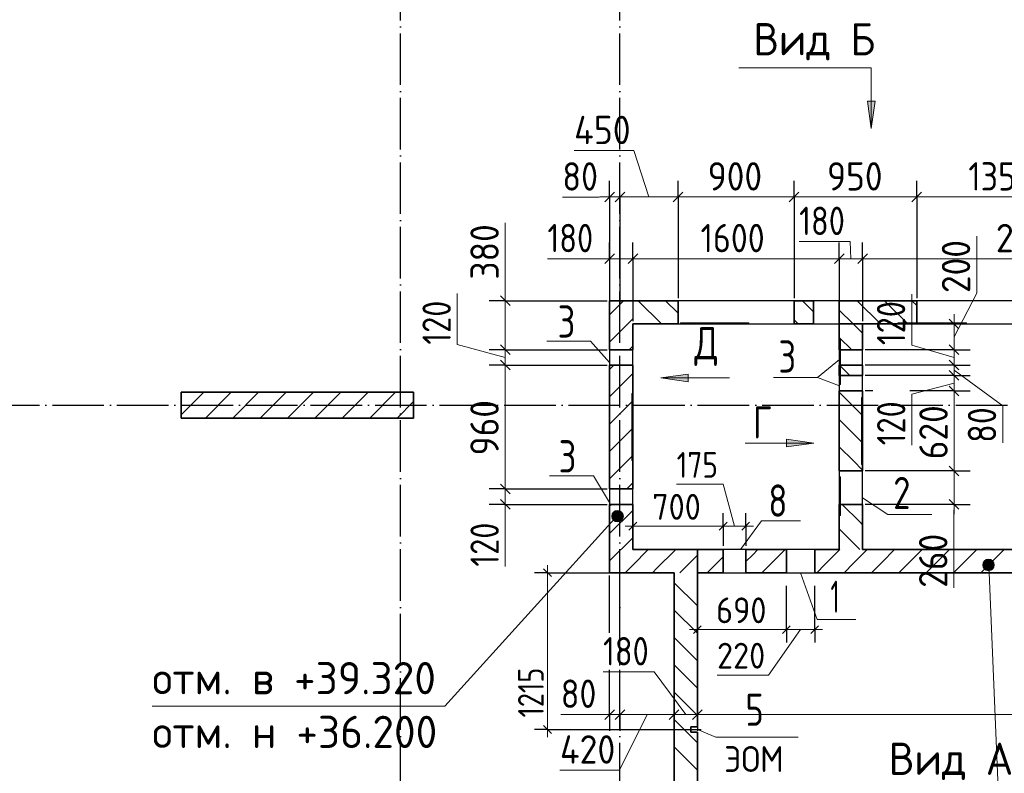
# Model space of a CAD drawing. Header units: millimetres. Extents: x -49773 to 2322955, y -3321 to 58485.
# Tile 480 of 580: x 1877545 to 1885177, y 10039 to 15883. Entities that reach past the tile are written whole.
import ezdxf

# ---------------------------------------------------------------- set-up
doc = ezdxf.new("R2010")
doc.units = ezdxf.units.MM
doc.linetypes.add('______11', pattern=[500, 400, -50, 0, -50])
doc.linetypes.add('______5', pattern=[1100, 800, -100, 100, -100])
for name, color, linetype, lineweight in [('Standard', 7, 'Continuous', 25), ('Высотная отметки_ общее', 7, 'Continuous', 13), ('Макрос окна_ общее', 7, 'Continuous', 13), ('Ограждение_ 2D надпись', 7, 'Continuous', 13), ('Размерная линия_ общее', 7, 'Continuous', 13), ('Размерная линия_ общее_1', 7, 'Continuous', 13), ('Стена_ общее', 7, 'Continuous', 35), ('Стена_ Сборный элемент', 7, 'Continuous', 35), ('Фундамент (1)', 7, 'Continuous', 35)]:
    doc.layers.add(name, color=color, linetype=linetype, lineweight=lineweight)
doc.layers.add('Осевая линия_ общее', color=7, linetype='______5', lineweight=13, true_color=0xa0a0a0)
doc.styles.add('ISOCPEUR', font='txt')

msp = doc.modelspace()

# ---------------------------------------------------------------- hatches: boundary and pattern name
at = {"layer": 'Высотная отметки_ общее', "linetype": 'Continuous', "lineweight": 13, "transparency": 33554687}
for points in [[(1882205.6, 11997.3), (1882151.9, 12069.5), (1882137.6, 12051)], [(1882219.9, 12015.8), (1882173.7, 12077.9), (1882151.9, 12069.5)], [(1882219.9, 12015.8), (1882151.9, 12069.5), (1882205.6, 11997.3)], [(1882223.3, 12038.4), (1882196.4, 12074.5), (1882173.7, 12077.9)], [(1882223.3, 12038.4), (1882173.7, 12077.9), (1882219.9, 12015.8)], [(1882196.4, 12074.5), (1882223.3, 12038.4), (1882214.9, 12060.2)], [(1882183.8, 11988.9), (1882137.6, 12051), (1882134.3, 12028.4)], [(1882183.8, 11988.9), (1882134.3, 12028.4), (1882161.2, 11992.2)], [(1882161.2, 11992.2), (1882134.3, 12028.4), (1882142.7, 12006.5)], [(1882205.6, 11997.3), (1882137.6, 12051), (1882183.8, 11988.9)], [(1885098.6, 11659.5), (1885028, 11691.2), (1885013, 11673.3)], [(1885090.4, 11681), (1885049.4, 11699.4), (1885028, 11691.2)], [(1885090.4, 11681), (1885028, 11691.2), (1885098.6, 11659.5)], [(1885049.4, 11699.4), (1885090.4, 11681), (1885072.5, 11695.9)], [(1885095.1, 11636.4), (1885013, 11673.3), (1885009.5, 11650.2)], [(1885095.1, 11636.4), (1885009.5, 11650.2), (1885080.1, 11618.5)], [(1885080.1, 11618.5), (1885009.5, 11650.2), (1885017.7, 11628.8)], [(1885098.6, 11659.5), (1885013, 11673.3), (1885095.1, 11636.4)], [(1885080.1, 11618.5), (1885017.7, 11628.8), (1885058.7, 11610.3)], [(1885058.7, 11610.3), (1885017.7, 11628.8), (1885035.6, 11613.8)]]:
    msp.add_hatch(color=7, dxfattribs=at).paths.add_polyline_path(points)
at = {"layer": 'Осевая линия_ общее', "linetype": 'Continuous', "lineweight": 13, "transparency": 33554687}
for points in [[(1884175.6, 15250.2), (1884145.6, 15040.2), (1884115.6, 15250.2)], [(1882725.7, 13074.9), (1882515.7, 13104.9), (1882725.7, 13134.9)], [(1883489.2, 12629.8), (1883699.2, 12599.8), (1883489.2, 12569.8)]]:
    msp.add_hatch(color=7, dxfattribs=at).paths.add_polyline_path(points, flags=16)

# ---------------------------------------------------------------- linework, layer by layer
at = {"color": 7, "linetype": 'Continuous', "lineweight": 35, "transparency": 33554687}
for p, q in [((1880597.5, 12994.2), (1878797.5, 12994.2)), ((1878797.5, 12994.2), (1878797.5, 12794.2)), ((1880597.5, 12794.2), (1880597.5, 12994.2)), ((1878797.5, 12794.2), (1880597.5, 12794.2))]:
    msp.add_line(p, q, dxfattribs=at)
at = {"color": 253, "linetype": '______11', "lineweight": 18, "true_color": 0xababab, "transparency": 33554687}
for p, q in [((1878797.5, 12818.6), (1878973, 12994.2)), ((1879197.3, 12794.2), (1879397.3, 12994.2)), ((1879621.5, 12794.2), (1879821.5, 12994.2)), ((1880045.8, 12794.2), (1880245.8, 12994.2)), ((1880470.1, 12794.2), (1880597.5, 12921.6))]:
    msp.add_line(p, q, dxfattribs=at)
at = {"color": 253, "linetype": '______5', "lineweight": 18, "true_color": 0xababab, "transparency": 33554687}
for p, q in [((1878985.2, 12794.2), (1879185.2, 12994.2)), ((1879409.4, 12794.2), (1879609.4, 12994.2)), ((1879833.7, 12794.2), (1880033.7, 12994.2)), ((1880257.9, 12794.2), (1880457.9, 12994.2))]:
    msp.add_line(p, q, dxfattribs=at)
at = {"layer": 'Standard', "color": 7, "linetype": 'Continuous', "lineweight": 25, "transparency": 33554687}
for p, q in [((1883547.5, 13704.2), (1882647.5, 13704.2)), ((1882647.5, 13524.2), (1883547.5, 13524.2))]:
    msp.add_line(p, q, dxfattribs=at)
at = {"layer": 'Высотная отметки_ общее', "color": 7, "linetype": 'Continuous', "lineweight": 13, "transparency": 33554687}
for p, q in [((1882151.9, 12069.5), (1882151.9, 12069.5)), ((1882214.9, 12060.2), (1882214.9, 12060.2)), ((1882142.7, 12006.5), (1882142.7, 12006.5)), ((1882205.6, 11997.3), (1882205.6, 11997.3)), ((1885072.5, 11695.9), (1885072.5, 11695.9)), ((1885013, 11673.3), (1885013, 11673.3)), ((1885035.6, 11613.8), (1885035.6, 11613.8)), ((1885095.1, 11636.4), (1885095.1, 11636.4))]:
    msp.add_line(p, q, dxfattribs=at)
for points in [[(1882178.8, 12037.8), (1880840.8, 10560.6), (1878572.6, 10560.6)], [(1885055.8, 11654.9), (1885246.7, 7073.5), (1887514.9, 7073.5)]]:
    msp.add_lwpolyline(points, dxfattribs=at)
for centre in [(1882178.8, 12033.4), (1885054.1, 11654.9)]:
    msp.add_circle(centre, 45, dxfattribs=at)
at = {"layer": 'Макрос окна_ общее', "color": 7, "linetype": 'Continuous', "lineweight": -3, "transparency": 33554687}
for p, q in [((1883847.5, 13704.2), (1883697.5, 13704.2)), ((1883897.5, 13704.2), (1883847.5, 13704.2)), ((1883897.5, 13704.2), (1883847.5, 13704.2)), ((1883697.5, 13524.2), (1883897.5, 13524.2)), ((1883847.5, 13524.2), (1883897.5, 13524.2)), ((1882117.5, 13324.2), (1882117.5, 13204.2)), ((1882297.5, 13204.2), (1882297.5, 13324.2)), ((1883897.5, 13324.2), (1883897.5, 13204.2)), ((1884077.5, 13204.2), (1884077.5, 13324.2)), ((1883897.5, 13124.2), (1883897.5, 13004.2)), ((1884077.5, 13004.2), (1884077.5, 13124.2)), ((1883897.5, 12384.2), (1883897.5, 12124.2)), ((1884077.5, 12124.2), (1884077.5, 12384.2)), ((1882117.5, 12244.2), (1882117.5, 12124.2)), ((1882297.5, 12124.2), (1882297.5, 12244.2)), ((1883172.5, 11774.2), (1882997.5, 11774.2)), ((1883707.5, 11774.2), (1883487.5, 11774.2)), ((1882997.5, 11594.2), (1883172.5, 11594.2)), ((1883487.5, 11594.2), (1883707.5, 11594.2))]:
    msp.add_line(p, q, dxfattribs=at)
at = {"layer": 'Ограждение_ 2D надпись', "color": 7, "linetype": 'Continuous', "lineweight": 13, "transparency": 33554687}
msp.add_line((1883897.9, 13043), (1883727.8, 13108), dxfattribs=at)
for points in [[(1882117.5, 13224.2), (1881970.5, 13391), (1881630.5, 13391)], [(1883897.9, 13249), (1883727.8, 13108), (1883387.8, 13108)], [(1882117.5, 12138.4), (1881992.3, 12346.2), (1881652.3, 12346.2)], [(1884077.5, 12174.5), (1884274.1, 12046.4), (1884614.1, 12046.4)], [(1882797.5, 10379.2), (1882940.1, 10320.1), (1883580.1, 10320.1)]]:
    msp.add_lwpolyline(points, dxfattribs=at)
at = {"layer": 'Осевая линия_ общее', "color": 253, "linetype": '______11', "lineweight": -3, "true_color": 0xa0a0a0, "transparency": 33554687}
for p, q in [((1880497.5, 1374.2), (1880497.5, 25414.2)), ((1882197.5, 1374.2), (1882197.5, 25414.2)), ((1871797.5, 12894.2), (1888697.5, 12894.2))]:
    msp.add_line(p, q, dxfattribs=at)
at = {"layer": 'Осевая линия_ общее', "color": 7, "linetype": 'Continuous', "lineweight": 13, "transparency": 33554687}
for p, q in [((1884145.6, 15250.2), (1884145.6, 15265.2)), ((1884145.6, 15040.2), (1884115.6, 15250.2)), ((1884115.6, 15250.2), (1884175.6, 15250.2)), ((1884175.6, 15250.2), (1884145.6, 15040.2)), ((1884145.6, 15040.2), (1884145.6, 15040.2)), ((1884145.6, 15040.2), (1884145.6, 15040.2)), ((1884145.6, 15040.2), (1884145.6, 15040.2)), ((1882515.7, 13104.9), (1882725.7, 13134.9)), ((1882725.7, 13134.9), (1882725.7, 13074.9)), ((1882515.7, 13104.9), (1883045.7, 13104.9)), ((1882515.7, 13104.9), (1882515.7, 13104.9)), ((1882515.7, 13104.9), (1882515.7, 13104.9)), ((1882515.7, 13104.9), (1882515.7, 13104.9)), ((1882725.7, 13074.9), (1882515.7, 13104.9)), ((1882725.7, 13104.9), (1882740.7, 13104.9)), ((1883699.2, 12599.8), (1883169.2, 12599.8)), ((1883489.2, 12599.8), (1883474.2, 12599.8)), ((1883489.2, 12569.8), (1883489.2, 12629.8)), ((1883489.2, 12629.8), (1883699.2, 12599.8)), ((1883699.2, 12599.8), (1883489.2, 12569.8)), ((1883699.2, 12599.8), (1883699.2, 12599.8)), ((1883699.2, 12599.8), (1883699.2, 12599.8)), ((1883699.2, 12599.8), (1883699.2, 12599.8))]:
    msp.add_line(p, q, dxfattribs=at)
for points in [[(1884145.6, 15040.2), (1884145.6, 15510.2), (1883118.5, 15510.2)], [(1883131.8, 11774.2), (1883295.9, 11998.1), (1883595.9, 11998.1)], [(1883597.5, 11594.2), (1883725.4, 11232), (1884025.4, 11232)]]:
    msp.add_lwpolyline(points, dxfattribs=at)
at = {"layer": 'Размерная линия_ общее', "color": 7, "linetype": 'Continuous', "lineweight": 13, "transparency": 33554687}
for p, q in [((1882304.3, 14867.8), (1881842.3, 14867.8)), ((1882422.5, 14508.2), (1882304.3, 14867.8)), ((1882037.6, 14507.5), (1881751.6, 14507.5)), ((1882157.5, 14508.2), (1882037.6, 14507.5)), ((1882117.5, 14508.2), (1882042.5, 14508.2)), ((1882117.5, 14508.2), (1882197.5, 14508.2)), ((1882197.5, 14508.2), (1882647.5, 14508.2)), ((1882647.5, 14508.2), (1883547.5, 14508.2)), ((1883547.5, 14508.2), (1884497.5, 14508.2)), ((1884497.5, 14508.2), (1885847.5, 14508.2)), ((1881308.5, 13867.6), (1881308.5, 14307.6)), ((1884962.3, 13763.3), (1884962.3, 14203.3)), ((1883982.6, 14162.9), (1883586.6, 14162.9)), ((1883987.5, 14029.7), (1883982.6, 14162.9)), ((1882031.7, 14029.6), (1881635.7, 14029.6)), ((1882207.5, 14029.7), (1882031.7, 14029.6)), ((1882117.5, 14029.7), (1882042.5, 14029.7)), ((1882117.5, 14029.7), (1882297.5, 14029.7)), ((1882297.5, 14029.7), (1883897.5, 14029.7)), ((1883897.5, 14029.7), (1884077.5, 14029.7)), ((1884077.5, 14029.7), (1886737.5, 14029.7)), ((1881308, 13514.2), (1881308.5, 13867.6)), ((1880936.8, 13363.2), (1880936.8, 13759.2)), ((1881308, 13704.2), (1881308, 13779.2)), ((1884458.7, 13359.8), (1884458.7, 13755.8)), ((1884787.8, 13424.2), (1884962.3, 13763.3)), ((1881308, 13704.2), (1881308, 13324.2)), ((1884787.8, 13524.2), (1884787.8, 13599.2)), ((1881308, 13264.2), (1880936.8, 13363.2)), ((1884787.8, 13264.2), (1884458.7, 13359.8)), ((1881308, 13324.2), (1881308, 13204.2)), ((1884787.8, 13324.2), (1884787.8, 13204.2)), ((1881308, 13204.2), (1881308, 12244.2)), ((1884787.8, 13204.2), (1884787.8, 13124.2)), ((1884787.8, 13164.2), (1885163.8, 12888.1)), ((1884787.8, 13064.2), (1884460.1, 12979)), ((1884787.8, 13124.2), (1884787.8, 13004.2)), ((1884460.1, 12979), (1884460.1, 12583)), ((1885163.8, 12888.1), (1885163.8, 12602.1)), ((1884787.8, 12384.2), (1884787.8, 12124.2)), ((1881308, 12244.2), (1881308, 12124.2)), ((1884787.8, 12254.2), (1884785.5, 11917.9)), ((1881308, 12184.2), (1881308.8, 12038)), ((1881308, 12124.2), (1881308, 12049.2)), ((1884787.8, 12124.2), (1884787.8, 12049.2)), ((1881308.8, 12038), (1881308.8, 11642)), ((1884785.5, 11917.9), (1884785.5, 11477.9)), ((1882462.3, 10825.9), (1882066.3, 10825.9)), ((1882707.5, 10494.7), (1882462.3, 10825.9)), ((1882025.1, 10496.4), (1881739.1, 10496.4)), ((1882157.5, 10494.7), (1882025.1, 10496.4)), ((1882117.5, 10494.7), (1882042.5, 10494.7)), ((1882117.5, 10494.7), (1882197.5, 10494.7)), ((1882407.5, 10494.7), (1882194.5, 10064.4)), ((1882197.5, 10494.7), (1882617.5, 10494.7)), ((1882617.5, 10494.7), (1882797.5, 10494.7)), ((1882797.5, 10494.7), (1887697.5, 10494.7)), ((1882194.5, 10064.4), (1881732.5, 10064.4))]:
    msp.add_line(p, q, dxfattribs=at)
at = {"layer": 'Размерная линия_ общее', "color": 253, "linetype": 'Continuous', "lineweight": -3, "true_color": 0xa0a0a0, "transparency": 33554687}
for p, q in [((1882117.5, 14508.2), (1882117.5, 14633.2)), ((1882197.5, 14508.2), (1882197.5, 14633.2)), ((1882647.5, 14508.2), (1882647.5, 14633.2)), ((1883547.5, 14508.2), (1883547.5, 14633.2)), ((1884497.5, 14508.2), (1884497.5, 14633.2)), ((1882117.5, 14508.2), (1882117.5, 14383.2)), ((1882117.5, 14508.2), (1882117.5, 13674.2)), ((1882197.5, 14508.2), (1882197.5, 14383.2)), ((1882197.5, 14508.2), (1882197.5, 13674.2)), ((1882647.5, 14508.2), (1882647.5, 14383.2)), ((1882647.5, 14508.2), (1882647.5, 13724.2)), ((1883547.5, 14508.2), (1883547.5, 14383.2)), ((1883547.5, 14508.2), (1883547.5, 13724.2)), ((1884497.5, 14508.2), (1884497.5, 14383.2)), ((1884497.5, 14508.2), (1884497.5, 13724.2)), ((1882117.5, 14029.7), (1882117.5, 14154.7)), ((1882297.5, 14029.7), (1882297.5, 14154.7)), ((1883897.5, 14029.7), (1883897.5, 14154.7)), ((1884077.5, 14029.7), (1884077.5, 14154.7)), ((1882117.5, 14029.7), (1882117.5, 14033.8)), ((1882117.5, 14029.7), (1882117.5, 13904.7)), ((1882297.5, 14029.7), (1882297.5, 13904.7)), ((1882297.5, 14029.7), (1882297.5, 13544.2)), ((1883897.5, 14029.7), (1883897.5, 13904.7)), ((1883897.5, 14029.7), (1883897.5, 13544.2)), ((1884077.5, 14029.7), (1884077.5, 13904.7)), ((1884077.5, 14029.7), (1884077.5, 13544.2)), ((1881308, 13704.2), (1881183, 13704.2)), ((1881308, 13704.2), (1881433, 13704.2)), ((1881308, 13704.2), (1882097.5, 13704.2)), ((1884155.7, 13524.2), (1883897.5, 13524.2)), ((1884787.8, 13524.2), (1884662.8, 13524.2)), ((1884787.8, 13524.2), (1884912.8, 13524.2)), ((1881308, 13324.2), (1881183, 13324.2)), ((1881308, 13324.2), (1881433, 13324.2)), ((1881308, 13324.2), (1882097.5, 13324.2)), ((1884787.8, 13324.2), (1884662.8, 13324.2)), ((1884787.8, 13324.2), (1884912.8, 13324.2)), ((1881308, 13204.2), (1881183, 13204.2)), ((1881308, 13204.2), (1881433, 13204.2)), ((1881308, 13204.2), (1882097.5, 13204.2)), ((1884787.8, 13204.2), (1884662.8, 13204.2)), ((1884787.8, 13204.2), (1884912.8, 13204.2)), ((1884787.8, 13124.2), (1884662.8, 13124.2)), ((1884787.8, 13124.2), (1884912.8, 13124.2)), ((1884157.1, 13004.2), (1884097.5, 13004.2)), ((1884787.8, 13004.2), (1884662.8, 13004.2)), ((1884787.8, 13004.2), (1884912.8, 13004.2)), ((1884787.8, 12384.2), (1884097.5, 12384.2)), ((1884787.8, 12384.2), (1884662.8, 12384.2)), ((1884787.8, 12384.2), (1884912.8, 12384.2)), ((1881308, 12244.2), (1881183, 12244.2)), ((1881308, 12244.2), (1881433, 12244.2)), ((1881308, 12244.2), (1882097.5, 12244.2)), ((1881308, 12124.2), (1881183, 12124.2)), ((1881308, 12124.2), (1881433, 12124.2)), ((1881308, 12124.2), (1882097.5, 12124.2)), ((1884787.8, 12124.2), (1884097.5, 12124.2)), ((1884787.8, 12124.2), (1884662.8, 12124.2)), ((1884787.8, 12124.2), (1884912.8, 12124.2)), ((1882117.5, 11128.9), (1882117.5, 11574.2)), ((1882197.5, 11128.9), (1882197.5, 11574.2)), ((1882117.5, 10494.7), (1882117.5, 10619.7)), ((1882197.5, 10494.7), (1882197.5, 10619.7)), ((1882617.5, 10494.7), (1882617.5, 10619.7)), ((1882797.5, 10494.7), (1882797.5, 10619.7)), ((1882117.5, 10494.7), (1882117.5, 10369.7)), ((1882197.5, 10494.7), (1882197.5, 10369.7)), ((1882617.5, 10494.7), (1882617.5, 10369.7)), ((1882797.5, 10494.7), (1882797.5, 10369.7))]:
    msp.add_line(p, q, dxfattribs=at)
at = {"layer": 'Размерная линия_ общее', "color": 7, "linetype": 'Continuous', "lineweight": 25, "transparency": 33554687}
for p, q in [((1882080, 14470.7), (1882155, 14545.7)), ((1882160, 14470.7), (1882235, 14545.7)), ((1882610, 14470.7), (1882685, 14545.7)), ((1883510, 14470.7), (1883585, 14545.7)), ((1884460, 14470.7), (1884535, 14545.7)), ((1882080, 13992.2), (1882155, 14067.2)), ((1882260, 13992.2), (1882335, 14067.2)), ((1883860, 13992.2), (1883935, 14067.2)), ((1884040, 13992.2), (1884115, 14067.2)), ((1881270.5, 13741.7), (1881345.5, 13666.7)), ((1884750.3, 13561.7), (1884825.3, 13486.7)), ((1881270.5, 13361.7), (1881345.5, 13286.7)), ((1884750.3, 13361.7), (1884825.3, 13286.7)), ((1881270.5, 13241.7), (1881345.5, 13166.7)), ((1884750.3, 13241.7), (1884825.3, 13166.7)), ((1884750.3, 13161.7), (1884825.3, 13086.7)), ((1884750.3, 13041.7), (1884825.3, 12966.7)), ((1884750.3, 12421.7), (1884825.3, 12346.7)), ((1881270.5, 12281.7), (1881345.5, 12206.7)), ((1881270.5, 12161.7), (1881345.5, 12086.7)), ((1884750.3, 12161.7), (1884825.3, 12086.7)), ((1882080, 10457.2), (1882155, 10532.2)), ((1882160, 10457.2), (1882235, 10532.2)), ((1882580, 10457.2), (1882655, 10532.2)), ((1882760, 10457.2), (1882835, 10532.2))]:
    msp.add_line(p, q, dxfattribs=at)
at = {"layer": 'Размерная линия_ общее', "color": 253, "linetype": 'Continuous', "lineweight": -3, "true_color": 0xa0a0a0, "transparency": 33554687}
for points in [[(1884787.8, 13524.2), (1884688, 13524.2), (1884688, 13524.2), (1884441.7, 13524.2)], [(1884787.8, 13324.2), (1884772.5, 13324.2), (1884772.5, 13324.2), (1884097.5, 13324.2)], [(1884787.8, 13204.2), (1884721.4, 13204.2), (1884721.4, 13204.2), (1884097.5, 13204.2)], [(1884787.8, 13124.2), (1884687.4, 13124.2), (1884687.4, 13124.2), (1884097.5, 13124.2)], [(1884787.8, 13004.2), (1884636.3, 13004.2), (1884636.3, 13004.2), (1884443.1, 13004.2)], [(1882797.5, 10494.7), (1882797.5, 10512.7), (1882797.5, 10512.7), (1882797.5, 10512.9), (1882797.5, 10512.9), (1882797.5, 11774.2)], [(1882617.5, 10494.7), (1882617.5, 10512.8), (1882617.5, 10512.8), (1882617.5, 10512.9), (1882617.5, 10512.9), (1882617.5, 11574.2)], [(1882117.5, 10494.7), (1882117.5, 10513.1), (1882117.5, 10513.1), (1882117.5, 10513.2), (1882117.5, 10513.2), (1882117.5, 10842.9)], [(1882197.5, 10494.7), (1882197.5, 10513.1), (1882197.5, 10513.1), (1882197.5, 10513.1), (1882197.5, 10513.1), (1882197.5, 10842.9)]]:
    msp.add_lwpolyline(points, dxfattribs=at)
at = {"layer": 'Размерная линия_ общее', "color": 7, "linetype": 'Continuous', "lineweight": 13, "transparency": 33554687}
for points in [[(1884787.8, 13524.2), (1884787.8, 13334.9), (1884787.8, 13334.9), (1884787.8, 13324.2)], [(1884787.8, 13004.2), (1884787.8, 12652.3), (1884787.8, 12652.3), (1884787.8, 12384.2)]]:
    msp.add_lwpolyline(points, dxfattribs=at)
at = {"layer": 'Размерная линия_ общее_1', "color": 7, "linetype": 'Continuous', "lineweight": 13, "transparency": 33554687}
for p, q in [((1882996.8, 12280.7), (1882636.8, 12280.7)), ((1883085, 11955.5), (1882996.8, 12280.7)), ((1882297.5, 11955.5), (1882237.5, 11955.5)), ((1882297.5, 11955.5), (1882997.5, 11955.5)), ((1882997.5, 11955.5), (1883172.5, 11955.5)), ((1883172.5, 11955.5), (1883232.5, 11955.5)), ((1881635.9, 11594.2), (1881635.9, 11654.2)), ((1881635.9, 11594.2), (1881635.9, 10379.2)), ((1882797.5, 11153.2), (1882737.5, 11153.2)), ((1883597.5, 11153.2), (1883350.1, 10801.5)), ((1883487.5, 11153.2), (1883707.5, 11153.2)), ((1883707.5, 11153.2), (1883767.5, 11153.2)), ((1883350.1, 10801.5), (1882950.1, 10801.5)), ((1881635.9, 10379.2), (1881635.9, 10319.2))]:
    msp.add_line(p, q, dxfattribs=at)
at = {"layer": 'Размерная линия_ общее_1', "color": 7, "linetype": 'Continuous', "lineweight": 25, "transparency": 33554687}
for p, q in [((1882267.5, 11925.5), (1882327.5, 11985.5)), ((1882967.5, 11925.5), (1883027.5, 11985.5)), ((1883142.5, 11925.5), (1883202.5, 11985.5)), ((1881605.9, 11624.2), (1881665.9, 11564.2)), ((1882767.5, 11123.2), (1882827.5, 11183.2)), ((1883457.5, 11123.2), (1883517.5, 11183.2)), ((1883677.5, 11123.2), (1883737.5, 11183.2)), ((1881605.9, 10409.2), (1881665.9, 10349.2))]:
    msp.add_line(p, q, dxfattribs=at)
at = {"layer": 'Размерная линия_ общее_1', "color": 253, "linetype": 'Continuous', "lineweight": -3, "true_color": 0xa0a0a0, "transparency": 33554687}
for p, q in [((1882297.5, 11955.5), (1882297.5, 12055.5)), ((1882997.5, 11955.5), (1882997.5, 12055.5)), ((1883172.5, 11955.5), (1883172.5, 12055.5)), ((1882297.5, 11955.5), (1882297.5, 11855.5)), ((1882297.5, 11955.5), (1882297.5, 11804.2)), ((1882997.5, 11955.5), (1882997.5, 11855.5)), ((1882997.5, 11955.5), (1882997.5, 11804.2)), ((1883172.5, 11955.5), (1883172.5, 11855.5)), ((1883172.5, 11955.5), (1883172.5, 11804.2)), ((1881635.9, 11594.2), (1881535.9, 11594.2)), ((1881635.9, 11594.2), (1881735.9, 11594.2)), ((1881635.9, 11594.2), (1882617.5, 11594.2)), ((1883487.5, 11153.2), (1883487.5, 11494.2)), ((1883707.5, 11153.2), (1883707.5, 11494.2)), ((1882797.5, 11153.2), (1882797.5, 11253.2)), ((1883487.5, 11153.2), (1883487.5, 11253.2)), ((1883707.5, 11153.2), (1883707.5, 11253.2)), ((1882797.5, 11153.2), (1882797.5, 11053.2)), ((1883487.5, 11153.2), (1883487.5, 11053.2)), ((1883707.5, 11153.2), (1883707.5, 11053.2)), ((1881635.9, 10379.2), (1881535.9, 10379.2)), ((1881635.9, 10379.2), (1881735.9, 10379.2)), ((1881635.9, 10379.2), (1882827.5, 10379.2))]:
    msp.add_line(p, q, dxfattribs=at)
msp.add_lwpolyline([(1882797.5, 11153.2), (1882797.5, 11283.8), (1882797.5, 11283.8), (1882797.5, 11774.2)], dxfattribs=at)
at = {"layer": 'Размерная линия_ общее_1', "color": 7, "linetype": 'Continuous', "lineweight": 13, "transparency": 33554687}
msp.add_lwpolyline([(1882797.5, 11153.2), (1882843.4, 11153.2), (1882843.4, 11153.2), (1883487.5, 11153.2)], dxfattribs=at)
at = {"layer": 'Стена_ общее', "color": 7, "linetype": 'Continuous', "lineweight": 35, "transparency": 33554687}
for p, q in [((1882297.5, 13704.2), (1882117.5, 13704.2)), ((1882117.5, 13704.2), (1882117.5, 13324.2)), ((1882647.5, 13704.2), (1882297.5, 13704.2)), ((1882647.5, 13704.2), (1882647.5, 13524.2)), ((1883547.5, 13524.2), (1883547.5, 13704.2)), ((1883697.5, 13704.2), (1883547.5, 13704.2)), ((1883697.5, 13704.2), (1883697.5, 13524.2)), ((1884497.5, 13704.2), (1883897.5, 13704.2)), ((1883897.5, 13704.2), (1883897.5, 13524.2)), ((1884497.5, 13704.2), (1884497.5, 13524.2)), ((1882297.5, 13324.2), (1882297.5, 13524.2)), ((1882297.5, 13524.2), (1882647.5, 13524.2)), ((1883547.5, 13524.2), (1883697.5, 13524.2)), ((1883897.5, 13524.2), (1883897.5, 13324.2)), ((1883897.5, 13524.2), (1884497.5, 13524.2)), ((1884077.5, 13324.2), (1884077.5, 13524.2)), ((1882297.5, 13324.2), (1882117.5, 13324.2)), ((1884077.5, 13324.2), (1883897.5, 13324.2)), ((1882117.5, 13204.2), (1882297.5, 13204.2)), ((1882117.5, 13204.2), (1882117.5, 12244.2)), ((1882297.5, 12244.2), (1882297.5, 13204.2)), ((1883897.5, 13204.2), (1884077.5, 13204.2)), ((1883897.5, 13204.2), (1883897.5, 13124.2)), ((1884077.5, 13124.2), (1884077.5, 13204.2)), ((1884077.5, 13124.2), (1883897.5, 13124.2)), ((1883897.5, 13004.2), (1884077.5, 13004.2)), ((1883897.5, 13004.2), (1883897.5, 12384.2)), ((1884077.5, 12384.2), (1884077.5, 13004.2)), ((1884077.5, 12384.2), (1883897.5, 12384.2)), ((1882297.5, 12244.2), (1882117.5, 12244.2)), ((1882117.5, 12124.2), (1882297.5, 12124.2)), ((1882117.5, 12124.2), (1882117.5, 11594.2)), ((1882297.5, 11774.2), (1882297.5, 12124.2)), ((1883897.5, 12124.2), (1884077.5, 12124.2)), ((1883897.5, 12124.2), (1883897.5, 11774.2)), ((1884077.5, 11774.2), (1884077.5, 12124.2)), ((1882997.5, 11774.2), (1882297.5, 11774.2)), ((1882797.5, 10399.2), (1882797.5, 11774.2)), ((1882997.5, 11774.2), (1882997.5, 11594.2)), ((1883172.5, 11594.2), (1883172.5, 11774.2)), ((1883487.5, 11774.2), (1883172.5, 11774.2)), ((1883487.5, 11774.2), (1883487.5, 11594.2)), ((1883707.5, 11594.2), (1883707.5, 11774.2)), ((1883897.5, 11774.2), (1883707.5, 11774.2)), ((1886227.5, 11774.2), (1884077.5, 11774.2)), ((1882117.5, 11594.2), (1882297.5, 11594.2)), ((1882297.5, 11594.2), (1882617.5, 11594.2)), ((1882617.5, 11594.2), (1882617.5, 9064.2)), ((1882797.5, 11594.2), (1882997.5, 11594.2)), ((1883172.5, 11594.2), (1883487.5, 11594.2)), ((1883707.5, 11594.2), (1886227.5, 11594.2)), ((1882797.5, 10399.2), (1882747.5, 10399.2)), ((1882747.5, 10399.2), (1882747.5, 10359.2)), ((1882747.5, 10359.2), (1882797.5, 10359.2)), ((1882797.5, 9064.2), (1882797.5, 10359.2))]:
    msp.add_line(p, q, dxfattribs=at)
at = {"layer": 'Стена_ общее', "color": 253, "linetype": '______11', "lineweight": 18, "true_color": 0xababab, "transparency": 33554687}
for p, q in [((1882117.5, 13595.6), (1882226.1, 13704.2)), ((1883697.5, 13618.9), (1883612.3, 13704.2)), ((1884497.5, 13667.5), (1884460.8, 13704.2)), ((1882270.3, 13324.2), (1882297.5, 13351.3)), ((1882117.5, 13171.3), (1882150.3, 13204.2)), ((1882297.5, 11654.3), (1882417.4, 11774.2)), ((1882617.5, 11304.8), (1882797.5, 11124.8)), ((1882617.5, 10880.6), (1882797.5, 10700.6)), ((1882617.5, 10456.3), (1882797.5, 10276.3))]:
    msp.add_line(p, q, dxfattribs=at)
at = {"layer": 'Стена_ общее', "color": 253, "linetype": '______5', "lineweight": 18, "true_color": 0xababab, "transparency": 33554687}
for p, q in [((1882647.5, 13608.3), (1882551.6, 13704.2)), ((1882117.5, 13383.5), (1882297.5, 13563.5)), ((1884004.4, 13524.2), (1884077.5, 13451.1)), ((1882117.5, 12110.7), (1882131, 12124.2)), ((1883897.5, 11934), (1884057.3, 11774.2)), ((1882617.5, 11517), (1882797.5, 11337)), ((1882617.5, 11092.7), (1882797.5, 10912.7)), ((1882617.5, 10668.4), (1882797.5, 10488.4)), ((1882617.5, 10244.2), (1882797.5, 10064.2))]:
    msp.add_line(p, q, dxfattribs=at)
at = {"layer": 'Стена_ общее', "color": 7, "linetype": 'Continuous', "lineweight": 25, "transparency": 33554687}
for p, q in [((1885847.5, 13704.2), (1884497.5, 13704.2)), ((1884497.5, 13524.2), (1885847.5, 13524.2))]:
    msp.add_line(p, q, dxfattribs=at)
at = {"layer": 'Стена_ общее', "color": 253, "linetype": '______11', "lineweight": 18, "true_color": 0xababab, "transparency": 33554687}
for points in [[(1882519.5, 13524.2), (1882519.5, 13524.2), (1882339.5, 13704.2)], [(1884216.5, 13524.2), (1884216.5, 13524.2), (1884036.5, 13704.2)], [(1883897.5, 13418.9), (1883909.6, 13406.9), (1883909.6, 13406.9), (1883983.6, 13332.9), (1883983.6, 13332.9), (1883992.3, 13324.2)], [(1883897.5, 12994.7), (1883958.2, 12934), (1883958.2, 12934), (1884077.5, 12814.7), (1884077.5, 12814.7)], [(1882117.5, 12747.1), (1882297.5, 12927.1), (1882297.5, 12927.1)], [(1883897.5, 12570.4), (1884006.8, 12461.1), (1884006.8, 12461.1), (1884077.5, 12390.4), (1884077.5, 12390.4)], [(1882117.5, 12322.8), (1882297.5, 12502.8), (1882297.5, 12502.8)], [(1882117.5, 11898.5), (1882297.5, 12078.5), (1882297.5, 12078.5), (1882297.5, 12078.5), (1882297.5, 12078.5)], [(1883919.5, 12124.2), (1884055.5, 11988.2), (1884055.5, 11988.2), (1884077.5, 11966.2)], [(1883172.5, 11680.7), (1883226.4, 11734.7), (1883226.4, 11734.7), (1883265.9, 11774.2)], [(1883934.4, 11594.2), (1884008.1, 11667.8), (1884008.1, 11667.8), (1884114.4, 11774.2), (1884114.4, 11774.2)], [(1884358.7, 11594.2), (1884451.5, 11686.9), (1884451.5, 11686.9), (1884538.7, 11774.2), (1884538.7, 11774.2)], [(1884783, 11594.2), (1884894.8, 11706), (1884894.8, 11706), (1884963, 11774.2), (1884963, 11774.2)], [(1882661.6, 11594.2), (1882678, 11610.6), (1882678, 11610.6), (1882726.5, 11659.1), (1882726.5, 11659.1), (1882797.5, 11730)], [(1882237.4, 11594.2), (1882297.5, 11654.3), (1882297.5, 11654.3), (1882297.5, 11654.3), (1882297.5, 11654.3)]]:
    msp.add_lwpolyline(points, dxfattribs=at)
at = {"layer": 'Стена_ общее', "color": 253, "linetype": '______5', "lineweight": 18, "true_color": 0xababab, "transparency": 33554687}
for points in [[(1884428.7, 13524.2), (1884428.7, 13524.2), (1884248.7, 13704.2)], [(1884004.4, 13524.2), (1884004.4, 13524.2), (1883897.5, 13631.1)], [(1883580.1, 13524.2), (1883580.1, 13524.2), (1883547.5, 13556.8)], [(1883900.1, 13204.2), (1883933.9, 13170.4), (1883933.9, 13170.4), (1883980.1, 13124.2)], [(1882117.5, 12959.2), (1882297.5, 13139.2), (1882297.5, 13139.2)], [(1883897.5, 12782.5), (1883982.5, 12697.5), (1883982.5, 12697.5), (1884077.5, 12602.6), (1884077.5, 12602.6)], [(1882117.5, 12534.9), (1882297.5, 12714.9), (1882297.5, 12714.9)], [(1882251, 12244.2), (1882297.5, 12290.7), (1882297.5, 12290.7)], [(1882117.5, 11686.4), (1882297.5, 11866.4), (1882297.5, 11866.4), (1882297.5, 11866.4), (1882297.5, 11866.4)], [(1882449.5, 11594.2), (1882456.4, 11601), (1882456.4, 11601), (1882476.6, 11621.3), (1882476.6, 11621.3), (1882629.5, 11774.2)], [(1883298, 11594.2), (1883343.1, 11639.2), (1883343.1, 11639.2), (1883476.4, 11772.5), (1883476.4, 11772.5), (1883478, 11774.2)], [(1883722.3, 11594.2), (1883786.4, 11658.3), (1883786.4, 11658.3), (1883902.3, 11774.2), (1883902.3, 11774.2)], [(1884146.6, 11594.2), (1884229.8, 11677.4), (1884229.8, 11677.4), (1884326.6, 11774.2), (1884326.6, 11774.2)], [(1884570.8, 11594.2), (1884673.1, 11696.5), (1884673.1, 11696.5), (1884750.8, 11774.2), (1884750.8, 11774.2)], [(1884995.1, 11594.2), (1885116.5, 11715.6), (1885116.5, 11715.6), (1885175.1, 11774.2), (1885175.1, 11774.2)], [(1882873.8, 11594.2), (1882899.7, 11620.1), (1882899.7, 11620.1), (1882976.5, 11696.9), (1882976.5, 11696.9), (1882997.5, 11717.9)]]:
    msp.add_lwpolyline(points, dxfattribs=at)
at = {"layer": 'Стена_ Сборный элемент', "color": 7, "linetype": 'Continuous', "lineweight": 13, "transparency": 33554687}
for p, q in [((1882667.5, 13533.2), (1882667.5, 13533.2)), ((1882667.5, 13533.2), (1883197.5, 13533.2)), ((1883197.5, 13533.2), (1882667.5, 13533.2)), ((1882667.5, 13523.2), (1882667.5, 13533.2)), ((1882667.5, 13523.2), (1882667.5, 13533.2)), ((1882667.5, 13523.2), (1882667.5, 13523.2)), ((1882667.5, 13523.2), (1883197.5, 13523.2)), ((1883197.5, 13523.2), (1882667.5, 13523.2)), ((1883197.5, 13533.2), (1883197.5, 13533.2)), ((1883197.5, 13523.2), (1883197.5, 13533.2)), ((1883197.5, 13523.2), (1883197.5, 13533.2)), ((1883197.5, 13523.2), (1883197.5, 13523.2)), ((1884352.5, 13533.2), (1884352.5, 13533.2)), ((1884352.5, 13533.2), (1884882.5, 13533.2)), ((1884882.5, 13533.2), (1884352.5, 13533.2)), ((1884352.5, 13523.2), (1884352.5, 13533.2)), ((1884352.5, 13523.2), (1884352.5, 13533.2)), ((1884352.5, 13523.2), (1884352.5, 13523.2)), ((1884352.5, 13523.2), (1884882.5, 13523.2)), ((1884882.5, 13523.2), (1884352.5, 13523.2)), ((1884882.5, 13533.2), (1884882.5, 13533.2)), ((1884882.5, 13523.2), (1884882.5, 13533.2)), ((1884882.5, 13523.2), (1884882.5, 13533.2)), ((1884882.5, 13523.2), (1884882.5, 13523.2)), ((1883896.5, 13054.2), (1883896.5, 13384.2)), ((1883896.5, 13384.2), (1883896.5, 13384.2)), ((1883896.5, 13384.2), (1883896.5, 13054.2)), ((1883896.5, 13384.2), (1883906.5, 13384.2)), ((1883896.5, 13384.2), (1883906.5, 13384.2)), ((1883897.5, 13409.2), (1883897.5, 13109.2)), ((1883897.5, 13109.2), (1883897.5, 13409.2)), ((1883897.5, 13409.2), (1883897.5, 13409.2)), ((1883897.5, 13409.2), (1883907.5, 13409.2)), ((1883897.5, 13409.2), (1883907.5, 13409.2)), ((1883906.5, 13054.2), (1883906.5, 13384.2)), ((1883906.5, 13384.2), (1883906.5, 13384.2)), ((1883906.5, 13384.2), (1883906.5, 13054.2)), ((1883907.5, 13409.2), (1883907.5, 13109.2)), ((1883907.5, 13109.2), (1883907.5, 13409.2)), ((1883907.5, 13409.2), (1883907.5, 13409.2)), ((1883896.5, 13353.7), (1883896.5, 13153.7)), ((1883896.5, 13153.7), (1883896.5, 13353.7)), ((1883896.5, 13353.7), (1883896.5, 13353.7)), ((1883896.5, 13353.7), (1883906.5, 13353.7)), ((1883896.5, 13353.7), (1883906.5, 13353.7)), ((1883906.5, 13353.7), (1883906.5, 13153.7)), ((1883906.5, 13153.7), (1883906.5, 13353.7)), ((1883906.5, 13353.7), (1883906.5, 13353.7)), ((1883896.5, 13153.7), (1883896.5, 13153.7)), ((1883896.5, 13153.7), (1883906.5, 13153.7)), ((1883896.5, 13153.7), (1883906.5, 13153.7)), ((1883906.5, 13153.7), (1883906.5, 13153.7)), ((1883896.5, 13054.2), (1883896.5, 13054.2)), ((1883896.5, 13054.2), (1883906.5, 13054.2)), ((1883896.5, 13054.2), (1883906.5, 13054.2)), ((1883897.5, 13109.2), (1883897.5, 13109.2)), ((1883897.5, 13109.2), (1883907.5, 13109.2)), ((1883897.5, 13109.2), (1883907.5, 13109.2)), ((1883906.5, 13054.2), (1883906.5, 13054.2)), ((1883907.5, 13109.2), (1883907.5, 13109.2)), ((1882288.5, 12464.2), (1882288.5, 12984.2)), ((1882288.5, 12984.2), (1882288.5, 12984.2)), ((1882288.5, 12984.2), (1882288.5, 12464.2)), ((1882288.5, 12984.2), (1882298.5, 12984.2)), ((1882288.5, 12984.2), (1882298.5, 12984.2)), ((1882298.5, 12464.2), (1882298.5, 12984.2)), ((1882298.5, 12984.2), (1882298.5, 12984.2)), ((1882298.5, 12984.2), (1882298.5, 12464.2)), ((1882288.5, 12524.2), (1882288.5, 12924.2)), ((1882288.5, 12924.2), (1882288.5, 12924.2)), ((1882288.5, 12924.2), (1882288.5, 12524.2)), ((1882288.5, 12924.2), (1882298.5, 12924.2)), ((1882288.5, 12924.2), (1882298.5, 12924.2)), ((1882288.5, 12524.2), (1882288.5, 12924.2)), ((1882288.5, 12924.2), (1882288.5, 12924.2)), ((1882288.5, 12924.2), (1882288.5, 12524.2)), ((1882288.5, 12924.2), (1882298.5, 12924.2)), ((1882288.5, 12924.2), (1882298.5, 12924.2)), ((1882298.5, 12524.2), (1882298.5, 12924.2)), ((1882298.5, 12924.2), (1882298.5, 12924.2)), ((1882298.5, 12924.2), (1882298.5, 12524.2)), ((1882298.5, 12524.2), (1882298.5, 12924.2)), ((1882298.5, 12924.2), (1882298.5, 12924.2)), ((1882298.5, 12924.2), (1882298.5, 12524.2)), ((1884068.5, 12434.2), (1884068.5, 12954.2)), ((1884068.5, 12954.2), (1884068.5, 12954.2)), ((1884068.5, 12954.2), (1884068.5, 12434.2)), ((1884068.5, 12954.2), (1884078.5, 12954.2)), ((1884068.5, 12954.2), (1884078.5, 12954.2)), ((1884078.5, 12954.2), (1884078.5, 12434.2)), ((1884078.5, 12434.2), (1884078.5, 12954.2)), ((1884078.5, 12954.2), (1884078.5, 12954.2)), ((1884068.5, 12494.2), (1884068.5, 12894.2)), ((1884068.5, 12894.2), (1884068.5, 12894.2)), ((1884068.5, 12894.2), (1884068.5, 12494.2)), ((1884068.5, 12894.2), (1884078.5, 12894.2)), ((1884068.5, 12894.2), (1884078.5, 12894.2)), ((1884068.5, 12494.2), (1884068.5, 12894.2)), ((1884068.5, 12894.2), (1884068.5, 12894.2)), ((1884068.5, 12894.2), (1884068.5, 12494.2)), ((1884068.5, 12894.2), (1884078.5, 12894.2)), ((1884068.5, 12894.2), (1884078.5, 12894.2)), ((1884078.5, 12494.2), (1884078.5, 12894.2)), ((1884078.5, 12894.2), (1884078.5, 12894.2)), ((1884078.5, 12894.2), (1884078.5, 12494.2)), ((1884078.5, 12494.2), (1884078.5, 12894.2)), ((1884078.5, 12894.2), (1884078.5, 12894.2)), ((1884078.5, 12894.2), (1884078.5, 12494.2)), ((1882288.5, 12524.2), (1882288.5, 12524.2)), ((1882288.5, 12524.2), (1882298.5, 12524.2)), ((1882288.5, 12524.2), (1882298.5, 12524.2)), ((1882288.5, 12524.2), (1882288.5, 12524.2)), ((1882288.5, 12524.2), (1882298.5, 12524.2)), ((1882288.5, 12524.2), (1882298.5, 12524.2)), ((1882298.5, 12524.2), (1882298.5, 12524.2)), ((1882298.5, 12524.2), (1882298.5, 12524.2)), ((1882288.5, 12464.2), (1882288.5, 12464.2)), ((1882288.5, 12464.2), (1882298.5, 12464.2)), ((1882288.5, 12464.2), (1882298.5, 12464.2)), ((1882298.5, 12464.2), (1882298.5, 12464.2)), ((1884068.5, 12494.2), (1884068.5, 12494.2)), ((1884068.5, 12494.2), (1884078.5, 12494.2)), ((1884068.5, 12494.2), (1884078.5, 12494.2)), ((1884068.5, 12494.2), (1884068.5, 12494.2)), ((1884068.5, 12494.2), (1884078.5, 12494.2)), ((1884068.5, 12494.2), (1884078.5, 12494.2)), ((1884078.5, 12494.2), (1884078.5, 12494.2)), ((1884078.5, 12494.2), (1884078.5, 12494.2)), ((1884068.5, 12434.2), (1884068.5, 12434.2)), ((1884068.5, 12434.2), (1884078.5, 12434.2)), ((1884068.5, 12434.2), (1884078.5, 12434.2)), ((1884078.5, 12434.2), (1884078.5, 12434.2)), ((1883896.5, 12039.2), (1883896.5, 12339.2)), ((1883896.5, 12339.2), (1883896.5, 12339.2)), ((1883896.5, 12339.2), (1883896.5, 12039.2)), ((1883896.5, 12339.2), (1883906.5, 12339.2)), ((1883896.5, 12339.2), (1883906.5, 12339.2)), ((1883896.5, 12094.7), (1883896.5, 12294.7)), ((1883896.5, 12294.7), (1883896.5, 12294.7)), ((1883896.5, 12294.7), (1883896.5, 12094.7)), ((1883896.5, 12294.7), (1883906.5, 12294.7)), ((1883896.5, 12294.7), (1883906.5, 12294.7)), ((1883906.5, 12039.2), (1883906.5, 12339.2)), ((1883906.5, 12339.2), (1883906.5, 12339.2)), ((1883906.5, 12339.2), (1883906.5, 12039.2)), ((1883906.5, 12094.7), (1883906.5, 12294.7)), ((1883906.5, 12294.7), (1883906.5, 12294.7)), ((1883906.5, 12294.7), (1883906.5, 12094.7)), ((1883896.5, 12094.7), (1883896.5, 12094.7)), ((1883896.5, 12094.7), (1883906.5, 12094.7)), ((1883896.5, 12094.7), (1883906.5, 12094.7)), ((1883906.5, 12094.7), (1883906.5, 12094.7)), ((1883896.5, 12039.2), (1883896.5, 12039.2)), ((1883896.5, 12039.2), (1883906.5, 12039.2)), ((1883896.5, 12039.2), (1883906.5, 12039.2)), ((1883906.5, 12039.2), (1883906.5, 12039.2))]:
    msp.add_line(p, q, dxfattribs=at)

# ---------------------------------------------------------------- texts
at = {"layer": 'Standard', "color": 7, "linetype": 'Continuous', "lineweight": 25, "transparency": 33554687, "char_height": 250, "attachment_point": 7, "style": 'ISOCPEUR'}
for s, insert, width in [('\\W0.95;Вид Б', (1883230.4, 15567), 1017.951), ('\\W0.82;Д', (1882774.2, 13198), 327.193), ('\\W0.78;Г', (1883228.8, 12635.3), 272.013), ('\\W0.78;5', (1883170, 10407.6), 272.013), ('\\W0.95;Вид А', (1884280.3, 9987.3), 1043.177)]:
    msp.add_mtext(s, dxfattribs=dict(at, insert=insert, width=width))
at = {"layer": 'Высотная отметки_ общее', "color": 7, "linetype": 'Continuous', "lineweight": 25, "transparency": 33554687, "char_height": 250, "width": 2395.89, "attachment_point": 7, "style": 'ISOCPEUR'}
for s, insert in [('\\W0.98;отм. в +39.320', (1878572.6, 10652.3)), ('\\W0.98;отм. н +36.200', (1878572.6, 10235.6))]:
    msp.add_mtext(s, dxfattribs=dict(at, insert=insert))
at = {"layer": 'Ограждение_ 2D надпись', "color": 7, "linetype": 'Continuous', "lineweight": 18, "transparency": 33554687, "insert": (1883005.1, 10050.1), "char_height": 200, "width": 592.368, "attachment_point": 7, "style": 'ISOCPEUR'}
msp.add_mtext('\\W0.93;ЭОМ', dxfattribs=at)
at = {"layer": 'Размерная линия_ общее', "color": 7, "linetype": 'Continuous', "lineweight": 25, "transparency": 33554687, "char_height": 220, "attachment_point": 7, "style": 'ISOCPEUR'}
for s, insert, width in [('\\W0.92;450', (1881842.3, 14917.9), 584.446), ('\\W0.87;80', (1881751.6, 14557.5), 403.932), ('\\W0.91;900', (1882877.5, 14558.2), 561.981), ('\\W0.91;950', (1883802.5, 14558.2), 561.988), ('\\W0.87;1350', (1884897.5, 14558.2), 666.903), ('\\W0.83;180', (1883586.6, 14212.9), 508.564), ('\\W0.83;180', (1881635.7, 14079.6), 508.571), ('\\W0.87;1600', (1882822.5, 14079.7), 666.903), ('\\W0.93;2660', (1885110.5, 14079.7), 718.101), ('\\W0.83;180', (1882066.3, 10875.9), 508.571), ('\\W0.87;80', (1881739.1, 10546.4), 403.924), ('\\W0.92;420', (1881732.5, 10114.4), 584.446)]:
    msp.add_mtext(s, dxfattribs=dict(at, insert=insert, width=width))
at = {"layer": 'Размерная линия_ общее', "color": 7, "linetype": 'Continuous', "lineweight": 25, "transparency": 33554687, "char_height": 220, "attachment_point": 7, "rotation": 90, "style": 'ISOCPEUR'}
for s, insert, width in [('\\W0.91;380', (1881258.5, 13867.6), 561.981), ('\\W0.91;200', (1884912.3, 13763.3), 561.988), ('\\W0.83;120', (1880886.8, 13363.2), 508.571), ('\\W0.83;120', (1884408.7, 13359.8), 508.571), ('\\W0.83;120', (1884410.1, 12583), 508.571), ('\\W0.91;960', (1881258, 12504.2), 561.981), ('\\W0.91;620', (1884737.8, 12474.2), 561.996), ('\\W0.87;80', (1885113.8, 12602.1), 403.924), ('\\W0.83;120', (1881258.8, 11642), 508.571), ('\\W0.91;260', (1884735.5, 11477.9), 561.988)]:
    msp.add_mtext(s, dxfattribs=dict(at, insert=insert, width=width))
at = {"layer": 'Размерная линия_ общее_1', "color": 7, "linetype": 'Continuous', "lineweight": 18, "transparency": 33554687, "char_height": 200, "attachment_point": 7, "style": 'ISOCPEUR'}
for s, insert, width in [('\\W0.83;175', (1882636.8, 12330.7), 462.332), ('\\W0.91;700', (1882447.5, 12005.5), 510.905), ('\\W0.91;690', (1882942.5, 11203.2), 510.905), ('\\W0.91;220', (1882950.1, 10851.5), 510.897)]:
    msp.add_mtext(s, dxfattribs=dict(at, insert=insert, width=width))
at = {"layer": 'Размерная линия_ общее_1', "color": 7, "linetype": 'Continuous', "lineweight": 18, "transparency": 33554687, "insert": (1881607.4, 10472.3), "char_height": 200, "width": 559.742, "attachment_point": 7, "rotation": 90, "style": 'ISOCPEUR'}
msp.add_mtext('\\W0.80;1215', dxfattribs=at)
at = {"layer": 'Фундамент (1)', "color": 7, "linetype": 'Continuous', "lineweight": 25, "transparency": 33554687, "char_height": 250, "attachment_point": 7, "style": 'ISOCPEUR'}
for s, insert, width in [('\\W0.78;3', (1881714.6, 13417.5), 271.994), ('\\W0.78;3', (1883425.8, 13146.3), 271.994), ('\\W0.78;3', (1881722.4, 12372.2), 271.994), ('\\W0.78;2', (1884315.6, 12088.2), 271.994), ('\\W0.78;8', (1883348, 12028.9), 272.013), ('\\W0.56;1', (1883829.5, 11283.8), 194.444)]:
    msp.add_mtext(s, dxfattribs=dict(at, insert=insert, width=width))

doc.saveas('drawing.dxf')
